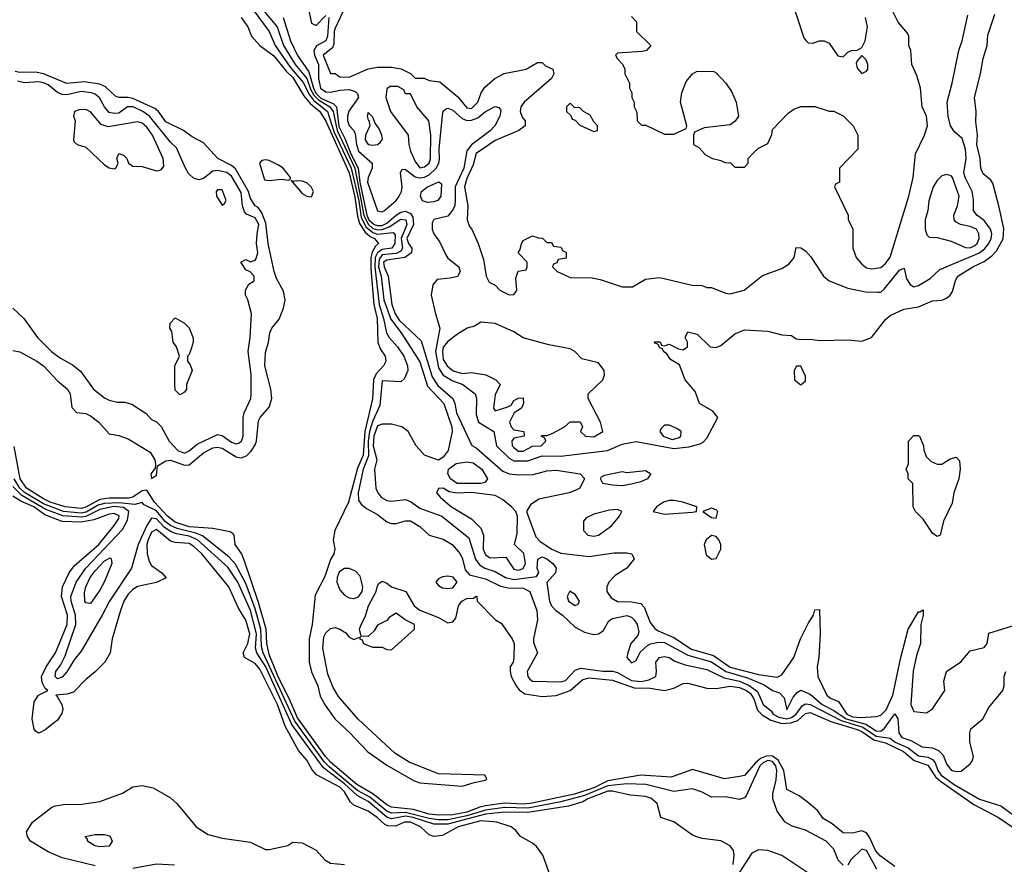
# Model space of a CAD drawing. Header units: inches. Extents: x 2380249 to 2585472, y 382747 to 546448.
# Tile 513 of 626: x 2530029 to 2534215, y 462831 to 466420. Entities that reach past the tile are written whole.
import ezdxf

# ---------------------------------------------------------------- set-up
doc = ezdxf.new("R2010")
doc.units = ezdxf.units.IN
doc.header["$MEASUREMENT"] = 0
doc.layers.add('C5436', color=7, linetype='Continuous')

msp = doc.modelspace()

# ---------------------------------------------------------------- linework, layer by layer
at = {"layer": 'C5436', "color": 4}
for points, elevation in [([(2531450, 466554.7), (2531370, 466384.5), (2531365.7, 466370), (2531364.2, 466315.8), (2531358.9, 466301.1), (2531319.3, 466270), (2531350, 466191.3), (2531370, 466192), (2531390, 466178), (2531430, 466176), (2531510, 466211.3), (2531550, 466218), (2531610, 466218), (2531651.1, 466211.1), (2531690, 466192), (2531710, 466172), (2531748.4, 466171.6), (2531770, 466162), (2531816, 466156), (2531891.9, 466091.9), (2531930, 466046.4), (2531950, 466042.4), (2531976.9, 466070), (2531991.6, 466110), (2532006.5, 466133.5), (2532049.8, 466170.2), (2532088.9, 466191.1), (2532182, 466210), (2532230, 466238), (2532250, 466238), (2532264.1, 466224.1), (2532296, 466210), (2532300.7, 466190), (2532290.6, 466170), (2532173.4, 466070), (2532159.3, 466050), (2532156.3, 466030), (2532165.8, 466005.8), (2532178, 465990), (2532178, 465970), (2532151.3, 465950), (2532050, 465907.6), (2531970, 465851.6), (2531957.1, 465802.9), (2531930, 465746), (2531919.5, 465710), (2531934, 465630), (2531931.3, 465570), (2531941, 465541), (2531951.3, 465530), (2531978, 465470), (2532001, 465401), (2532012, 465330), (2532025.4, 465305.4), (2532050, 465292), (2532071.1, 465271.1), (2532110, 465251.3), (2532130, 465252), (2532142, 465270), (2532138, 465322), (2532148.4, 465351.6), (2532182, 465358), (2532186, 465370), (2532186, 465390), (2532148, 465430), (2532156.4, 465443.6), (2532162, 465470), (2532170, 465482), (2532210, 465502), (2532232.7, 465492.7), (2532251.6, 465491.6), (2532270, 465474), (2532290, 465474), (2532298, 465458), (2532330, 465454), (2532338, 465438), (2532352.7, 465432.7), (2532352.7, 465407.3), (2532318, 465402), (2532312.7, 465387.3), (2532298, 465382), (2532294, 465370), (2532314, 465350), (2532370, 465324.7), (2532463.6, 465323.6), (2532496.9, 465316.9), (2532590, 465284.7), (2532634.6, 465285.4), (2532690, 465318), (2532750, 465324.7), (2532888.4, 465291.6), (2532931.1, 465291.1), (2532950, 465282), (2532970, 465282), (2533030, 465258), (2533050, 465256), (2533109.4, 465270.6), (2533186.8, 465333.2), (2533270, 465362.8), (2533298.9, 465381.1), (2533321.2, 465410), (2533330, 465452), (2533350, 465451.3), (2533370, 465438), (2533392.8, 465412.8), (2533446.8, 465330), (2533471.3, 465310), (2533550, 465279.3), (2533624.6, 465264.6), (2533677.4, 465262.6), (2533690, 465263.1), (2533704.9, 465275.1), (2533770, 465356), (2533790, 465364.7), (2533798.8, 465318.8), (2533814.4, 465294.4), (2533830, 465285.5), (2533850, 465290.4), (2533900.1, 465319.9), (2533941.7, 465358.3), (2534109.9, 465430.1), (2534132.6, 465447.4), (2534150, 465468.7), (2534159.7, 465490), (2534162.2, 465510), (2534156, 465530), (2534130, 465566.6), (2534098.4, 465590), (2534083.6, 465610), (2534083.9, 465656.1), (2534078.7, 465690), (2534050, 465746.6), (2534043.1, 465770), (2534052.6, 465830), (2534049.6, 465870), (2534036.1, 465916.1), (2534004.2, 465944.2), (2533986.6, 465970), (2533976.2, 466010), (2533972.6, 466070), (2533994, 466150), (2534021.6, 466290), (2534035.8, 466330), (2534060.8, 466439.2)], 28), ([(2533302, 466530), (2533363.6, 466343.6), (2533371.3, 466331.3), (2533382, 466322), (2533401, 466321), (2533430, 466330.8), (2533450, 466331), (2533470, 466321), (2533507.1, 466267.1), (2533530, 466262), (2533550, 466282), (2533566, 466290), (2533590, 466291.3), (2533610, 466302), (2533624, 466330), (2533633.2, 466390), (2533625.2, 466430)], 36), ([(2531022.3, 466462.3), (2531090, 466370.4), (2531115.6, 466310), (2531178.9, 466218.9), (2531234, 466154), (2531261.4, 466101.4), (2531278.8, 466078.8), (2531338.1, 466030), (2531365.2, 465945.2), (2531438.7, 465790), (2531471.3, 465650), (2531481.5, 465581.5), (2531500.7, 465540.7), (2531530, 465515.5), (2531550, 465509.5), (2531616.3, 465516.3), (2531625.8, 465505.8), (2531623.8, 465470), (2531611.8, 465450), (2531570, 465443.8), (2531550, 465429.8), (2531539.9, 465410), (2531538.7, 465370), (2531557.3, 465210), (2531576.3, 465150), (2531589.2, 465089.2), (2531599.3, 465070), (2531635.3, 465030), (2531661.7, 464990), (2531677.6, 464950), (2531679.3, 464930), (2531664.9, 464895.1), (2531650, 464880.9), (2531570, 464885.2), (2531559.7, 464780.3), (2531530, 464715.8), (2531516.1, 464670), (2531510.1, 464629.9), (2531512.4, 464567.6), (2531488.9, 464510), (2531467.9, 464410), (2531470, 464378.8), (2531481.5, 464361.5), (2531503.6, 464343.6), (2531550, 464318.4), (2531590, 464287.3), (2531610, 464279.1), (2531630, 464279.1), (2531670, 464290.5), (2531690, 464290.6), (2531730, 464267.3), (2531770.4, 464230.4), (2531830, 464212.4), (2531867.3, 464190), (2531901.6, 464150), (2531912, 464130), (2531923.1, 464083.1), (2531941.4, 464061.4), (2532010, 464044.4), (2532072.6, 464012.6), (2532105.7, 464005.7), (2532170, 464004.6), (2532198.4, 463990), (2532228.2, 463910), (2532230.6, 463870), (2532213, 463790), (2532213.2, 463773.2), (2532230.6, 463730), (2532187.2, 463650), (2532188.8, 463630), (2532197.8, 463617.8), (2532210, 463608.9), (2532330, 463607), (2532350, 463612.7), (2532390, 463656.3), (2532414.9, 463665.1), (2532508.2, 463651.8), (2532550, 463652.2), (2532570, 463646.5), (2532630, 463612.2), (2532672.5, 463607.5), (2532704.6, 463615.4), (2532733.2, 463630), (2532737.2, 463650), (2532734, 463690), (2532749.2, 463710), (2532770, 463714.9), (2532790, 463710.4), (2532815.1, 463695.1), (2532858.9, 463678.9), (2532950, 463659.6), (2533023.5, 463623.5), (2533090, 463609.5), (2533131, 463591), (2533166.1, 463566.1), (2533190, 463510.4), (2533223.5, 463483.5), (2533232.4, 463470), (2533256.4, 463456.4), (2533290, 463449.6), (2533310, 463455.8), (2533330.6, 463470), (2533355.4, 463504.6), (2533370, 463513.4), (2533390, 463510.2), (2533522.1, 463442.1), (2533613.9, 463413.9), (2533670, 463375.8), (2533730, 463367.1), (2533751.4, 463350), (2533806.3, 463326.3), (2533850, 463291.9), (2533890, 463286.2), (2533910, 463277.2), (2533922, 463262), (2533933.2, 463230), (2533946.6, 463210), (2534001.8, 463170), (2534110, 463108.1), (2534200.5, 463080.5), (2534290, 463014.8)], 8), ([(2531070, 466454), (2531123.5, 466390), (2531151.1, 466310), (2531199.8, 466230), (2531250, 466170.2), (2531265.6, 466125.6), (2531279.9, 466099.9), (2531299.6, 466079.6), (2531347.9, 466050), (2531361.1, 466030), (2531378.1, 465950), (2531453.8, 465790), (2531492.6, 465590), (2531510, 465551.3), (2531530, 465533.7), (2531550, 465527.4), (2531570, 465528.2), (2531600.1, 465539.9), (2531650, 465572.4), (2531670.2, 465570), (2531675, 465550), (2531650.7, 465490), (2531656.5, 465450), (2531650, 465436.9), (2531630, 465426.9), (2531570, 465421.3), (2531556.7, 465403.3), (2531555.2, 465370), (2531565.5, 465330), (2531577, 465230), (2531607.3, 465147.3), (2531651.3, 465090), (2531730, 464966), (2531763.4, 464863.4), (2531831.7, 464790), (2531866, 464690), (2531868, 464670), (2531850.7, 464590), (2531830, 464562), (2531810, 464549), (2531749.5, 464569.5), (2531714, 464610), (2531681.2, 464670), (2531654, 464690), (2531610, 464701.3), (2531570, 464702), (2531550, 464694.7), (2531535, 464650), (2531531.3, 464610), (2531547.4, 464550), (2531537.3, 464510), (2531542.8, 464430), (2531551, 464410), (2531566.8, 464390), (2531590, 464377.3), (2531610, 464374), (2531670, 464382), (2531690, 464373.4), (2531730, 464344.9), (2531824, 464310), (2531938.3, 464218.3), (2531967.5, 464127.5), (2531983.4, 464103.4), (2532007.3, 464090), (2532050, 464075.3), (2532094, 464050), (2532130, 464041.1), (2532226.3, 464053.7), (2532236, 464070), (2532229.7, 464089.7), (2532231.9, 464128.1), (2532250, 464137.6), (2532270.5, 464130), (2532296.3, 464110), (2532310.6, 464090), (2532306.8, 464070), (2532270.7, 464029.3), (2532282, 463950), (2532290.4, 463930), (2532308.4, 463910), (2532336.4, 463890), (2532390, 463838.7), (2532430, 463817.1), (2532470, 463807.3), (2532490, 463810.6), (2532510, 463822.8), (2532534.5, 463865.5), (2532550, 463875.5), (2532610, 463888.4), (2532630, 463881.6), (2532641.6, 463870), (2532654, 463850), (2532661.4, 463818.6), (2532656.7, 463803.3), (2532627.7, 463770), (2532614.8, 463730), (2532611, 463710), (2532630, 463686.8), (2532650, 463698), (2532667.3, 463732.7), (2532698.3, 463761.7), (2532711.2, 463768.8), (2532745.2, 463774.8), (2532770, 463773.2), (2532870, 463720.6), (2532970, 463691.8), (2533031.1, 463651.1), (2533123.1, 463623.1), (2533194.2, 463594.2), (2533230, 463570.4), (2533259.9, 463559.9), (2533278.8, 463538.8), (2533290, 463488), (2533318, 463542), (2533336.6, 463563.4), (2533350, 463570.8), (2533390, 463553.7), (2533440.3, 463510), (2533490, 463485.4), (2533542.6, 463450), (2533626.8, 463426.8), (2533670, 463397.8), (2533690, 463397.6), (2533705.7, 463410), (2533750, 463470.6), (2533762.4, 463450), (2533766.5, 463390), (2533779.3, 463370), (2533817.5, 463357.5), (2533866, 463330), (2533910, 463325.7), (2533935.4, 463315.4), (2533954.9, 463294.9), (2533970, 463258), (2533990, 463231.3), (2534010, 463226), (2534032.5, 463227.5), (2534070, 463258), (2534079, 463270), (2534084, 463290), (2534069, 463350), (2534069, 463390), (2534073.6, 463406.4), (2534124, 463450), (2534150, 463498), (2534208.7, 463570), (2534214, 463590), (2534214, 463630), (2534222, 463650)], 12), ([(2531258, 466458), (2531270, 466406), (2531290, 466396.3), (2531330, 466438.4)], 24), ([(2531344, 466430), (2531337.6, 466350), (2531330.2, 466330), (2531290.9, 466309.1), (2531279.3, 466290), (2531282.3, 466270), (2531299.8, 466230), (2531299.2, 466170), (2531308.3, 466130), (2531330, 466114.5), (2531350, 466112.2), (2531390, 466121.1), (2531430, 466123.2), (2531455.2, 466115.2), (2531464.9, 466104.9), (2531468.9, 466090), (2531429, 466031), (2531422.5, 466010), (2531422.2, 465990), (2531430, 465970.4), (2531449.5, 465949.5), (2531455.6, 465935.6), (2531461.2, 465890), (2531470, 465862.3), (2531527, 465810), (2531527.8, 465790), (2531510.2, 465750), (2531508.4, 465730), (2531550, 465608.8), (2531570, 465604), (2531579.6, 465610), (2531630, 465652.6), (2531642.9, 465670), (2531652.2, 465690), (2531654.8, 465710), (2531648, 465770), (2531654.6, 465785.4), (2531670, 465783.8), (2531710, 465752.3), (2531730, 465748.9), (2531750, 465751.6), (2531770, 465761.5), (2531799.6, 465790), (2531811.1, 465810), (2531813.2, 465826.8), (2531813, 465870), (2531826.1, 466013.9), (2531830, 466031.3), (2531839.3, 466040.7), (2531850, 466043.8), (2531870, 466035.3), (2531910, 466000.2), (2531930, 465992.3), (2531950, 465993.2), (2531976.6, 466003.4), (2532010, 466030.4), (2532050, 466050.8), (2532066.8, 466046.8), (2532075.2, 466035.2), (2532070.5, 466010), (2532048.8, 465970), (2532030, 465948.4), (2531950, 465888.7), (2531930, 465863.6), (2531916.8, 465790), (2531880.9, 465710), (2531881, 465650), (2531878.4, 465630), (2531869.5, 465610.5), (2531850, 465585.7), (2531790, 465571.1), (2531783.1, 465556.9), (2531782.4, 465530), (2531790, 465510.6), (2531814.9, 465474.9), (2531840.9, 465420.9), (2531850, 465406.7), (2531895.5, 465370), (2531902, 465350), (2531890, 465329.6), (2531858.6, 465321.5), (2531803.8, 465316.2), (2531785.9, 465294.1), (2531778.9, 465250), (2531796.2, 465170), (2531815.3, 465110), (2531797, 465010), (2531810, 464941.5), (2531830, 464909.3), (2531870, 464886.2), (2531912.7, 464870), (2531964.9, 464830), (2531971.7, 464810), (2531970, 464742), (2531979.5, 464710), (2532044.9, 464670), (2532056.9, 464610), (2532110, 464556.5), (2532130, 464546), (2532190, 464546.4), (2532250, 464566.4), (2532330, 464565), (2532528.7, 464590), (2532590, 464617.3), (2532650, 464627.9), (2532810, 464598.3), (2532874.6, 464605.4), (2532921.8, 464618.2), (2532934.9, 464625.1), (2532950, 464642), (2532997.2, 464730), (2532976.6, 464756.6), (2532919, 464790), (2532900.2, 464840.2), (2532859, 464890), (2532833.6, 464953.6), (2532796.4, 464976.4), (2532780.4, 465000.4), (2532766, 465010), (2532762, 465022), (2532750, 465026), (2532742, 465042), (2532730, 465046), (2532728.4, 465051.6), (2532751.6, 465051.6), (2532758, 465038), (2532770, 465034), (2532790, 465042), (2532830, 465022), (2532850, 465018), (2532868, 465030), (2532868, 465050), (2532858, 465070), (2532870, 465094), (2532910, 465084.7), (2532964.7, 465030), (2532990, 465026.8), (2533010, 465036), (2533070, 465086), (2533110, 465102.8), (2533210, 465097.3), (2533270, 465081), (2533310, 465078), (2533330, 465064.7), (2533350, 465061), (2533390, 465062.8), (2533430, 465057.3), (2533550, 465060.5), (2533610, 465054), (2533650, 465070.5), (2533710, 465146.8), (2533730, 465162.8), (2533788, 465190), (2533850, 465200.5), (2533910, 465225.5), (2533950, 465228.7), (2533970, 465237), (2533985.6, 465250), (2533994.9, 465265.1), (2534007.2, 465312.8), (2534017, 465330), (2534082, 465370), (2534130, 465393.1), (2534162.5, 465417.5), (2534181.8, 465438.2), (2534211.1, 465488.9), (2534213.3, 465533.3), (2534192.7, 465630), (2534166, 465726), (2534158, 465738), (2534124.9, 465764.9), (2534115.1, 465790), (2534112, 465830), (2534098.7, 465890), (2534101.6, 465930), (2534093.6, 465986.4), (2534095.3, 466030), (2534089.2, 466090), (2534114, 466190), (2534124.7, 466255.3), (2534142, 466310), (2534144.7, 466355.3), (2534175.5, 466444.5)], 24), ([(2532630, 466434), (2532651.6, 466411.6), (2532652, 466370), (2532712, 466310), (2532694, 466290), (2532675.3, 466284.7), (2532570, 466278), (2532562, 466270), (2532570, 466254), (2532591.3, 466231.3), (2532602, 466210), (2532602, 466190), (2532622, 466150), (2532622, 466130), (2532632, 466110), (2532632, 466090), (2532642, 466070), (2532642, 466050), (2532652.7, 466027.3), (2532654, 465990), (2532672.7, 465972.7), (2532691.6, 465971.6), (2532770, 465934), (2532810, 465934), (2532862, 465958), (2532866, 465970), (2532839, 466070), (2532844, 466110), (2532862, 466158), (2532889.3, 466190.7), (2532910, 466202), (2532979.6, 466199.6), (2532990, 466194), (2533030.7, 466150.7), (2533055.9, 466115.9), (2533074.8, 466070), (2533084.7, 466010), (2533071.1, 465988.9), (2533050, 465974), (2532939.6, 465960.4), (2532898, 465942), (2532894, 465930), (2532894, 465890), (2532916.9, 465876.9), (2532945.4, 465845.4), (2532974, 465830), (2533010, 465822), (2533030, 465812), (2533050, 465814), (2533070, 465794), (2533110, 465794), (2533126, 465810), (2533126, 465830), (2533147.3, 465852.7), (2533170, 465874), (2533210, 465894), (2533227.3, 465932.7), (2533230, 465954), (2533296.4, 466023.6), (2533320.2, 466039.8), (2533350, 466051.3), (2533410, 466051.3), (2533470, 466031.3), (2533490, 466031.3), (2533530, 466012), (2533572, 465970), (2533592, 465930), (2533592, 465870), (2533514, 465790), (2533514, 465730), (2533498, 465722), (2533494, 465710), (2533552, 465590), (2533552, 465570), (2533571.1, 465531.1), (2533571.3, 465450), (2533586, 465410), (2533610, 465381), (2533630, 465366), (2533650, 465361), (2533690, 465367.3), (2533710, 465384), (2533730, 465410.8), (2533809.6, 465670), (2533827.6, 465750), (2533838, 465850), (2533876.3, 465930), (2533888.4, 465970), (2533885.1, 466010), (2533866, 466050), (2533859.5, 466130), (2533843.6, 466183.6), (2533822.7, 466230), (2533818, 466290), (2533808.7, 466310), (2533808.7, 466350), (2533803.1, 466363.1), (2533764, 466410), (2533734, 466470)], 32), ([(2530970.6, 466430), (2530999.3, 466390), (2531014.9, 466350), (2531050, 466310.4), (2531110, 466266.3), (2531162.2, 466202.2), (2531190, 466175), (2531237.1, 466097.1), (2531264.1, 466064.1), (2531304.4, 466030), (2531330, 465988.7), (2531430.1, 465770), (2531453.5, 465666.5), (2531464.9, 465584.9), (2531474.3, 465554.3), (2531497.2, 465517.2), (2531518.9, 465498.9), (2531537.6, 465490), (2531554.9, 465470), (2531541.8, 465458.2), (2531527.4, 465432.6), (2531521.6, 465410), (2531521.8, 465361.8), (2531534.2, 465210), (2531549.3, 465150), (2531551.3, 465050), (2531561.8, 465021.8), (2531583.1, 464990), (2531585.3, 464970), (2531576.4, 464950), (2531544.6, 464915.4), (2531533.4, 464890), (2531529.3, 464809.3), (2531496.1, 464670), (2531488.7, 464570), (2531465.7, 464514.3), (2531426.5, 464370), (2531368.2, 464250), (2531361.3, 464210), (2531368.8, 464170), (2531364.2, 464150), (2531350, 464126), (2531326.4, 464053.6), (2531285.4, 463974.6), (2531272.2, 463850), (2531260.2, 463790), (2531260.2, 463690), (2531269.5, 463649.5), (2531296.1, 463590), (2531306.1, 463546.1), (2531327.1, 463507.1), (2531368.9, 463448.9), (2531431.6, 463391.6), (2531509, 463309), (2531590, 463252.8), (2531706.6, 463186.6), (2531730, 463178), (2531910, 463163.1), (2531960.7, 463179.3), (2532010, 463188.9), (2532014.6, 463194.6), (2532006, 463210), (2531810, 463216.3), (2531685, 463265), (2531623.7, 463303.7), (2531467.5, 463447.5), (2531384.3, 463544.3), (2531362.4, 463582.4), (2531338.7, 463638.7), (2531318.2, 463750), (2531322.4, 463797.6), (2531330, 463814.4), (2531350, 463832.7), (2531370, 463837.1), (2531390.4, 463830.4), (2531415.2, 463815.2), (2531430, 463796), (2531450, 463786.8), (2531478, 463798), (2531474, 463790), (2531484.7, 463784.7), (2531491.3, 463770), (2531510, 463760.7), (2531530, 463754), (2531570, 463754), (2531590, 463744), (2531610, 463742.8), (2531708, 463830), (2531708, 463850), (2531668, 463870), (2531630, 463898), (2531599.6, 463880.4), (2531590, 463868), (2531550, 463848), (2531536.8, 463823.2), (2531510, 463799), (2531480.4, 463800.4), (2531474, 463830), (2531481.2, 463850), (2531497.2, 463882.8), (2531512.3, 463930), (2531544.5, 463990), (2531550, 464014), (2531555.3, 464024.7), (2531570, 464034), (2531590, 464026), (2531610, 464011), (2531671.1, 463991.1), (2531706, 463930), (2531730.6, 463910.6), (2531810, 463880.7), (2531850, 463858), (2531870, 463862), (2531883.1, 463876.9), (2531894, 463930), (2531909.2, 463950), (2531930, 463961), (2531958, 463962), (2531969.1, 463970.9), (2531972, 463970), (2531974, 463950), (2532052, 463870), (2532075.5, 463855.5), (2532122.8, 463790), (2532130.7, 463770), (2532130.6, 463710.6), (2532126.8, 463690), (2532114.8, 463670), (2532114, 463650), (2532119.1, 463630), (2532139.3, 463590), (2532152.9, 463572.9), (2532176.2, 463556.2), (2532250, 463544), (2532310, 463549.1), (2532370, 463569.2), (2532423.4, 463616.6), (2532450, 463623.5), (2532550, 463613.2), (2532641, 463581), (2532710, 463579.4), (2532770, 463570.2), (2532810, 463579.1), (2532850, 463600.3), (2532870, 463601.5), (2532950, 463579.6), (2532990, 463579), (2533050, 463588.4), (2533090, 463583), (2533119.6, 463570), (2533136.5, 463556.5), (2533150, 463534), (2533166.5, 463486.5), (2533185.8, 463465.8), (2533223.2, 463443.2), (2533270, 463430.1), (2533308, 463432), (2533336.9, 463443.1), (2533370, 463472.4), (2533390, 463476.5), (2533477.8, 463437.8), (2533590, 463403.9), (2533610, 463395.1), (2533660.1, 463360.1), (2533710, 463347.9), (2533787, 463310), (2533832.1, 463272.1), (2533890, 463252), (2533923.2, 463203.2), (2533944.2, 463184.2), (2534086.1, 463086.1), (2534190.7, 463030.7), (2534270, 462977.1)], 4), ([(2531148.7, 466430), (2531180.7, 466330), (2531210, 466268.7), (2531258.3, 466198.3), (2531277.6, 466130), (2531288.3, 466108.3), (2531310, 466087.1), (2531362.9, 466062.9), (2531375.7, 466050), (2531386.2, 465966.3), (2531413.2, 465913.2), (2531437, 465850), (2531468.6, 465790), (2531475.7, 465730), (2531505.5, 465590), (2531513.9, 465570), (2531535.6, 465550), (2531550, 465545.2), (2531570, 465546.5), (2531590, 465555.3), (2531630, 465590.1), (2531650, 465602), (2531670, 465607.3), (2531690, 465596.5), (2531700.6, 465580.6), (2531703.5, 465550), (2531675.2, 465490), (2531682.2, 465470), (2531696.5, 465450), (2531695.5, 465430), (2531666, 465410), (2531590, 465398.9), (2531576, 465390), (2531579.1, 465370), (2531595.2, 465330), (2531610.9, 465210), (2531625.1, 465170), (2531643.1, 465143.1), (2531736.4, 465056.4), (2531782.9, 464902.9), (2531806.6, 464866.6), (2531870.2, 464810), (2531878.8, 464790), (2531885.8, 464750), (2531951.3, 464611.3), (2531970, 464600.9), (2532082.5, 464502.5), (2532110, 464490.9), (2532150, 464486.2), (2532212.1, 464487.9), (2532270, 464503.6), (2532310, 464506.7), (2532412, 464490), (2532431, 464471), (2532410.8, 464430), (2532390, 464419.5), (2532364.7, 464410), (2532236.5, 464383.5), (2532200.6, 464359.4), (2532184.4, 464330), (2532222.9, 464222.9), (2532242.6, 464202.6), (2532291, 464171), (2532330, 464153.8), (2532450, 464139.6), (2532555.5, 464155.5), (2532610, 464154.8), (2532632, 464150), (2532641, 464130), (2532610.8, 464090), (2532561.3, 464058.7), (2532533.4, 464030), (2532525.5, 464010), (2532524.9, 463990), (2532543.4, 463963.4), (2532570, 463948.5), (2532630, 463947.2), (2532670, 463939.3), (2532684.4, 463924.4), (2532710, 463859.3), (2532730, 463833.7), (2532743.8, 463823.8), (2532810, 463794.4), (2532885, 463745), (2532979.3, 463719.3), (2533049.6, 463669.6), (2533170, 463637.5), (2533250, 463626.7), (2533270, 463636), (2533319.8, 463710), (2533348.6, 463790), (2533382.2, 463857.8), (2533403.7, 463890), (2533410, 463912), (2533430, 463914), (2533432.2, 463810), (2533426, 463710), (2533419.1, 463670), (2533422.8, 463630), (2533460.5, 463550), (2533476.7, 463536.7), (2533510, 463523.7), (2533545.6, 463470), (2533570, 463458.5), (2533604.9, 463455.1), (2533670, 463458.7), (2533690, 463465.3), (2533712.8, 463487.2), (2533741, 463550), (2533774.7, 463710), (2533806.3, 463830), (2533850, 463904.7), (2533856.4, 463903.6), (2533870, 463912), (2533870.5, 463890.5), (2533860.4, 463850), (2533859.5, 463770), (2533841.6, 463718.4), (2533828, 463652), (2533818, 463510), (2533830, 463481), (2533884.7, 463475.3), (2533910, 463491.3), (2533962, 463570), (2533958, 463610), (2533969.1, 463650.9), (2534030, 463691.3), (2534070, 463738), (2534130, 463752), (2534142, 463770), (2534150, 463814), (2534268, 463850)], 16), ([(2530000, 465014.5), (2530030, 465008.8), (2530101.6, 464970), (2530130, 464948.8), (2530190, 464886.4), (2530232.4, 464850), (2530243.1, 464830), (2530250, 464772), (2530270, 464751), (2530310, 464746.8), (2530330, 464737.3), (2530366, 464710), (2530410, 464661), (2530450, 464653.4), (2530490, 464639.3), (2530583.2, 464583.2), (2530603.1, 464550), (2530606.4, 464530), (2530605.2, 464514.8), (2530586.5, 464490), (2530590, 464471.3), (2530610, 464484.9), (2530614.8, 464525.2), (2530650, 464546.3), (2530670, 464549.2), (2530730, 464526.9), (2530750, 464529), (2530810, 464580.2), (2530850, 464600.7), (2530870, 464604.2), (2530890, 464599.7), (2530950, 464562.8), (2530970, 464558.5), (2530993.6, 464566.4), (2531013.4, 464586.6), (2531030, 464613.4), (2531036.1, 464630), (2531044.7, 464715.3), (2531051.6, 464730), (2531090, 464773.4), (2531101, 464810), (2531097.4, 464850), (2531071.1, 464950), (2531074.3, 465005.7), (2531087.3, 465050), (2531092, 465090), (2531100.7, 465110), (2531131.9, 465148.1), (2531150, 465194), (2531157.7, 465230), (2531150, 465267), (2531121, 465321), (2531110.8, 465350), (2531086, 465470), (2531075.8, 465555.8), (2531059, 465599), (2531042.3, 465622.3), (2531029.6, 465630), (2531010, 465661.2), (2531001.2, 465690), (2530946.7, 465786.7), (2530930, 465800.9), (2530872, 465830), (2530810, 465897), (2530762.8, 465922.8), (2530725.2, 465950), (2530650, 465986.9), (2530619.7, 466030), (2530603.6, 466043.6), (2530510, 466085.2), (2530490, 466089.8), (2530450, 466089.8), (2530435.8, 466095.8), (2530394.4, 466134.4), (2530370, 466146.8), (2530303.7, 466156.3), (2530230, 466149.7), (2530130, 466190.8), (2530096.9, 466196.9), (2530030, 466196.2), (2530010, 466200.3)], 4), ([(2530000, 465194), (2530046, 465150), (2530104.7, 465070), (2530164.7, 465010), (2530202.5, 464982.5), (2530254, 464954), (2530287.5, 464927.5), (2530342.8, 464850), (2530390, 464814), (2530410, 464804), (2530444.7, 464795.3), (2530475.3, 464795.3), (2530506.4, 464786.4), (2530566.8, 464746.8), (2530590, 464722), (2530610.9, 464710.9), (2530631.1, 464691.1), (2530664.7, 464630), (2530700.7, 464590), (2530730, 464578.4), (2530750, 464588.2), (2530783.5, 464616.5), (2530870, 464657.1), (2530890, 464653.4), (2530930, 464624.9), (2530950, 464618), (2530958.7, 464621.3), (2530972, 464630), (2530979.6, 464650), (2530978.7, 464730), (2530983.6, 464750), (2531011.6, 464810), (2531013.6, 464830), (2531012.9, 464912.9), (2531000.7, 465010), (2531009.4, 465069.4), (2531014, 465170), (2530999, 465230), (2530989.2, 465250), (2530989, 465271), (2531003.1, 465296.9), (2531026, 465310), (2531026, 465330), (2531008.4, 465348.4), (2530990, 465358), (2530969, 465390), (2530990, 465401), (2531010, 465392), (2531030, 465398), (2531035.1, 465404.9), (2531041.2, 465430), (2531036.2, 465470), (2531038, 465510), (2531046, 465550), (2531030, 465578.5), (2530994, 465594), (2530984.4, 465604.4), (2530976.5, 465630), (2530970, 465686.6), (2530930, 465756), (2530910, 465770.8), (2530870, 465779.3), (2530850, 465776.4), (2530810, 465745.4), (2530790, 465740.4), (2530767.4, 465747.4), (2530747, 465767), (2530733.3, 465790), (2530695.5, 465875.5), (2530670, 465899.5), (2530580.4, 466010), (2530553, 466030), (2530511.8, 466050), (2530487.3, 466050), (2530450, 466023), (2530430, 466021.3), (2530410, 466026.3), (2530390, 466049.4), (2530368.4, 466088.5), (2530350, 466103.6), (2530334, 466110), (2530290, 466114.8), (2530230, 466100.9), (2530210, 466102.3), (2530190, 466111.1), (2530150, 466143.1), (2530130, 466151.9), (2530110, 466156.4), (2530050, 466152.4), (2530019, 466159)], 8), ([(2533750, 462822), (2533686.8, 462866.8), (2533668, 462890), (2533644, 462944), (2533630, 462964.5), (2533610, 462973.2), (2533570, 462963.7), (2533530, 462965.1), (2533482.9, 463002.9), (2533445.6, 463025.6), (2533420.4, 463060.4), (2533377, 463097), (2533342.7, 463122.7), (2533290, 463149), (2533278.2, 463230), (2533253.7, 463273.7), (2533230, 463290.5), (2533207.1, 463292.9), (2533178.8, 463281.2), (2533156.9, 463263.1), (2533110, 463209), (2533090, 463204), (2533025.4, 463194.6), (2532890, 463234.3), (2532798.9, 463201.1), (2532670, 463210.8), (2532530, 463185.4), (2532470, 463156.6), (2532388, 463130), (2532200.5, 463090), (2532170, 463086.8), (2532090, 463090.5), (2532010, 463079.4), (2531985.6, 463074.4), (2531930, 463052.2), (2531870, 463041.7), (2531810, 463039.6), (2531770, 463045), (2531704, 463064), (2531610, 463074.6), (2531590, 463084.1), (2531530.9, 463130.9), (2531462.2, 463170), (2531350, 463265.4), (2531328.8, 463288.8), (2531210, 463454.2), (2531175.3, 463535.3), (2531130, 463624.7), (2531090, 463723), (2531080.2, 463770), (2531077.3, 463830), (2531044.1, 463944.1), (2530984, 464124), (2530972, 464152), (2530945.2, 464190), (2530941.2, 464230), (2530936.2, 464236.2), (2530923.7, 464243.7), (2530850, 464258), (2530750, 464264.9), (2530690, 464285.5), (2530657.7, 464310), (2530602.5, 464370), (2530570, 464421.3), (2530550, 464417.8), (2530510, 464390.8), (2530493.2, 464386.8), (2530410, 464386.9), (2530370, 464380.8), (2530310, 464348.8), (2530290, 464342.9), (2530222, 464350), (2530158, 464370), (2530130, 464383.8), (2530058, 464430), (2530031.7, 464470), (2530006.2, 464606.2)], 4), ([(2533530, 462828), (2533509.1, 462849.1), (2533490, 462895.3), (2533457.2, 462930), (2533370, 462976), (2533313.9, 462993.9), (2533283.7, 463010), (2533250, 463057.2), (2533230.9, 463110), (2533230.8, 463130.8), (2533245.4, 463190), (2533248.5, 463230), (2533243.8, 463250), (2533230, 463267.5), (2533210, 463272.5), (2533190, 463262.8), (2533176.3, 463250), (2533117.2, 463122.8), (2533110, 463113.3), (2533090, 463106.3), (2533030, 463117.6), (2532970, 463116), (2532930, 463138), (2532890, 463151.6), (2532810, 463141.3), (2532690.8, 463170.8), (2532610, 463173), (2532530, 463165.4), (2532430, 463123.7), (2532330, 463097.1), (2532190, 463069.9), (2532090, 463072.2), (2532010, 463061.3), (2531930, 463036.8), (2531850, 463020.3), (2531810, 463019.9), (2531770, 463025.8), (2531670, 463052.1), (2531610, 463048.7), (2531590, 463057), (2531517.1, 463117.1), (2531465.6, 463145.6), (2531345, 463245), (2531325.6, 463265.6), (2531199.2, 463439.2), (2531064.4, 463730), (2531056.7, 463756.7), (2531053.7, 463830), (2531030, 463916.3), (2530990, 464024.7), (2530946.1, 464106.1), (2530917.9, 464137.9), (2530806.4, 464226.4), (2530778.2, 464238.2), (2530698.5, 464258.5), (2530670, 464271.2), (2530647.9, 464287.9), (2530610, 464333.4), (2530558.6, 464358.6), (2530550, 464368.7), (2530519.1, 464360.9), (2530450, 464367.8), (2530390, 464364.5), (2530363.2, 464356.8), (2530311.7, 464328.3), (2530290, 464323.3), (2530215.6, 464330), (2530130, 464363.2), (2530050, 464411.1), (2530029.9, 464429.9), (2530005.5, 464470)], 8), ([(2533062.7, 462830), (2533067, 462870), (2533063.7, 462890), (2533049.3, 462910), (2533010, 462931.6), (2532930, 462940.7), (2532907.5, 462947.5), (2532890, 462955.1), (2532810, 463012.3), (2532755.3, 463030), (2532739.3, 463090), (2532712.4, 463112.4), (2532690, 463118.9), (2532624.9, 463124.9), (2532550, 463142.4), (2532530, 463142.6), (2532444.9, 463110), (2532423.8, 463096.2), (2532362.2, 463077.8), (2532190, 463050.9), (2532090, 463053.2), (2532010, 463044.3), (2531850, 463001.6), (2531790, 463002.1), (2531702.4, 463030), (2531670, 463035.3), (2531610, 463024.7), (2531590, 463031.7), (2531510, 463098.9), (2531464, 463124), (2531410, 463173.2), (2531321.1, 463241.1), (2531186, 463426), (2531075.3, 463670), (2531037, 463730), (2531031.8, 463750), (2531035.7, 463810), (2531010, 463909.6), (2530956.8, 464030), (2530913.5, 464093.5), (2530785.1, 464210), (2530750, 464226.1), (2530695.8, 464235.8), (2530670, 464245.2), (2530643.5, 464263.5), (2530610, 464299.8), (2530590, 464301.7), (2530569.6, 464270.4), (2530532.8, 464190), (2530504.9, 464090), (2530410.2, 463949.8), (2530380.3, 463890), (2530290, 463737.2), (2530260.3, 463699.7), (2530230, 463649.3), (2530210, 463626.6), (2530190, 463619.3), (2530179.3, 463630), (2530182.9, 463650), (2530203, 463677), (2530222.8, 463717.2), (2530267, 463850), (2530266.3, 463890), (2530247.3, 463950), (2530247, 463970), (2530269.1, 464030.9), (2530309.9, 464090.1), (2530465.9, 464254.1), (2530486.7, 464293.3), (2530492.5, 464330), (2530470, 464347.6), (2530428.9, 464351.1), (2530370, 464339.1), (2530310, 464309.4), (2530290, 464306.1), (2530211.9, 464311.9), (2530139.6, 464339.6), (2530038.4, 464398.4), (2530000, 464436.7)], 12), ([(2532290, 462768), (2532253.2, 462870), (2532226.8, 462906.8), (2532210, 462921.2), (2532158, 462950), (2532136.5, 462976.5), (2532118, 462990), (2532058, 463010), (2531990, 463016.2), (2531892.7, 462990), (2531826.2, 462953.8), (2531790, 462949.3), (2531770, 462956), (2531733.6, 462990), (2531690, 463009.7), (2531664.9, 463010), (2531626.2, 462993.8), (2531594.7, 462994.7), (2531581, 463001), (2531549.5, 463030), (2531510, 463057.4), (2531450, 463082.7), (2531435.6, 463095.6), (2531410, 463139.7), (2531390, 463159.7), (2531291, 463211), (2531272.8, 463232.8), (2531250, 463273.2), (2531214.5, 463314.5), (2531158.2, 463418.2), (2531125.3, 463510), (2531050, 463660.7), (2531030, 463684.5), (2530985.2, 463710), (2530979.3, 463730), (2530998.9, 463770), (2531008, 463810), (2530990, 463869.3), (2530959.7, 463919.7), (2530918.4, 464010), (2530803, 464150), (2530770, 464182), (2530750, 464194.2), (2530690, 464198.3), (2530670, 464204.2), (2530610, 464253.7), (2530590, 464243), (2530574.9, 464210), (2530569.2, 464190), (2530570.4, 464150), (2530579.3, 464119.3), (2530590, 464101), (2530634, 464070), (2530651.6, 464048.4), (2530610, 464028.7), (2530530, 464011.8), (2530510, 463999.6), (2530490, 463979.6), (2530471.7, 463950), (2530456.9, 463910), (2530422, 463790), (2530414, 463730), (2530390.7, 463690), (2530350, 463649.2), (2530310, 463617.2), (2530257.3, 463562.7), (2530230, 463553.6), (2530182, 463550), (2530187.3, 463547.3), (2530207.7, 463510), (2530213, 463490), (2530208, 463472), (2530190, 463444), (2530136.8, 463403.2), (2530110, 463388.7), (2530096.4, 463396.4), (2530090, 463406), (2530082.7, 463450), (2530090, 463522), (2530109.5, 463550.5), (2530148.7, 463570), (2530138, 463578), (2530124, 463604), (2530122.2, 463630), (2530141.4, 463670), (2530180.8, 463730), (2530230.7, 463850), (2530231.6, 463890), (2530207.1, 463970), (2530211.1, 464010), (2530239.7, 464070), (2530260, 464100), (2530365.3, 464190), (2530430, 464270.6), (2530450, 464300.7), (2530452.6, 464312.6), (2530430, 464322), (2530410, 464319.7), (2530344.9, 464295.1), (2530290, 464285), (2530210, 464288.7), (2530136.5, 464316.5), (2530089.7, 464350), (2530034.4, 464374.4), (2530000, 464395.8)], 16), ([(2530350, 462825.1), (2530210, 462858.4), (2530150, 462883.7), (2530075.3, 462930), (2530062, 462950), (2530058, 462970), (2530084, 463010), (2530166, 463074), (2530180.2, 463079.8), (2530214.8, 463085.2), (2530293.4, 463086.6), (2530370, 463098), (2530466.8, 463133.2), (2530510, 463161), (2530550, 463166.8), (2530596.7, 463156.7), (2530670, 463114), (2530697.3, 463090), (2530778.8, 462990), (2530830, 462957.3), (2530890, 462942.8), (2531010, 462926), (2531074.4, 462894.4), (2531090, 462894), (2531169.3, 462910.7), (2531190, 462924.7), (2531230, 462922), (2531290, 462891.3), (2531326, 462850), (2531350, 462836), (2531410, 462830.8)], 16), ([(2533389, 462790), (2533270, 462869.3), (2533210, 462889.3), (2533170, 462893.2), (2533142, 462878), (2533086.8, 462793.2)], 12), ([(2533673.6, 462810), (2533630, 462889.3), (2533610, 462896.2), (2533562.8, 462850), (2533550, 462828)], 8), ([(2530687.5, 462827.5), (2530610, 462832), (2530510, 462814)], 16)]:
    msp.add_lwpolyline(points, dxfattribs=dict(at, elevation=elevation))
for points, elevation in [([(2533610, 466268), (2533590, 466246), (2533586, 466234), (2533590, 466214), (2533610, 466192), (2533630, 466202), (2533635.3, 466210), (2533635.3, 466230), (2533628, 466250)], 36), ([(2531636.4, 466136.4), (2531603.6, 466136.4), (2531590, 466126), (2531586, 466090), (2531606, 466030), (2531681, 465930), (2531683, 465890), (2531690, 465862), (2531710, 465817.3), (2531730, 465790.8), (2531750, 465794.8), (2531770, 465811.3), (2531775.6, 465830), (2531777, 465930), (2531769.2, 465990), (2531717.2, 466050), (2531690, 466106), (2531670, 466106), (2531662, 466122)], 28), ([(2532370, 466066), (2532354, 466050), (2532354, 466030), (2532372.7, 466012.7), (2532378, 465998), (2532390, 465994), (2532410, 465972), (2532470, 465944.7), (2532486, 465950), (2532486, 465970), (2532470, 465986), (2532454.6, 466014.6), (2532426, 466030), (2532410, 466046), (2532387.3, 466047.3)], 32), ([(2530310, 466039.3), (2530282, 466038), (2530262, 466030), (2530258, 466010), (2530264.7, 465990), (2530258, 465910), (2530261, 465901), (2530274, 465890), (2530310, 465878), (2530390, 465804), (2530410, 465791), (2530430, 465786.8), (2530438, 465790), (2530448, 465810), (2530442, 465830), (2530450, 465851.3), (2530470, 465844.7), (2530484.7, 465830), (2530492, 465810), (2530510, 465798), (2530550, 465796), (2530610, 465778), (2530630, 465782), (2530642, 465798), (2530639.3, 465830), (2530594, 465930), (2530570, 465964.2), (2530550, 465980.5), (2530530, 465986.3), (2530404.5, 465964.5), (2530375.1, 465975.1), (2530330, 466029.2)], 12), ([(2531510, 466026), (2531506, 466010), (2531510, 465994), (2531514, 465994), (2531518, 465970), (2531499.3, 465930), (2531498.4, 465910), (2531510, 465890.7), (2531530, 465886.7), (2531550, 465890.7), (2531562, 465898), (2531572.1, 465912.1), (2531569.3, 465930), (2531557, 465957), (2531540.2, 465980.2), (2531530, 466006)], 28), ([(2531075.3, 465824.7), (2531058.4, 465821.6), (2531048.8, 465811.2), (2531070, 465739.3), (2531090, 465736.5), (2531143.2, 465743.2), (2531170, 465739.1), (2531178.9, 465741.1), (2531180.9, 465750), (2531149.7, 465790), (2531130, 465802.4), (2531090, 465822.7)], 4), ([(2531183.6, 465736.4), (2531230, 465682), (2531250, 465670.4), (2531270, 465668), (2531278.7, 465690), (2531267.6, 465710), (2531250, 465727.6), (2531230, 465733.8), (2531203.9, 465736.1), (2531192.5, 465732.5)], 4), ([(2531763.2, 465643.2), (2531741.3, 465650), (2531733.1, 465670), (2531737.2, 465690), (2531762.6, 465710), (2531811.7, 465731.7), (2531823, 465723), (2531819.2, 465670), (2531807.5, 465652.5), (2531790, 465646)], 16), ([(2533970, 465762.9), (2533950, 465757), (2533930, 465737.2), (2533913, 465710), (2533894, 465650), (2533890.4, 465610), (2533879.5, 465570), (2533879.3, 465530), (2533886, 465506), (2533896, 465496), (2533930, 465494.8), (2533990, 465479.1), (2534050, 465452.4), (2534070, 465451.4), (2534090, 465460.9), (2534099.7, 465470), (2534108.3, 465490), (2534106.3, 465510), (2534097, 465530), (2534070, 465542), (2534028.7, 465550), (2534010, 465559.3), (2534002, 465570), (2534000.7, 465590), (2534016.9, 465630), (2534023.6, 465670), (2533995.1, 465750), (2533990, 465756.2)], 32), ([(2530890, 465698), (2530870, 465698), (2530864.7, 465690), (2530866, 465670), (2530890, 465632), (2530900.4, 465639.6), (2530907.3, 465652.7)], 12), ([(2530710, 464826), (2530690, 464846), (2530688, 464870), (2530688.7, 464950), (2530708, 464990), (2530695.3, 465030), (2530682, 465050), (2530675.3, 465095.3), (2530668, 465110), (2530668.7, 465131.3), (2530690, 465154), (2530730, 465131.3), (2530750, 465111.3), (2530766.4, 465066.4), (2530766.8, 465050), (2530758.5, 465021.5), (2530750, 464998), (2530742, 464990), (2530742, 464970), (2530754, 464954), (2530762, 464930), (2530738, 464870), (2530738, 464850), (2530730, 464838)], 8), ([(2531990, 465135.3), (2531962, 465118), (2531931.1, 465108.9), (2531890, 465084), (2531850, 465052.3), (2531830, 465029), (2531826.4, 465010), (2531830, 464976), (2531846.4, 464950), (2531871.9, 464928.1), (2531910, 464917.1), (2531950, 464920.7), (2532010.7, 464910.7), (2532054, 464890), (2532072, 464870), (2532050, 464826), (2532042.8, 464770), (2532050, 464758), (2532104.7, 464775.3), (2532118, 464782), (2532130, 464802), (2532150, 464812), (2532170, 464814), (2532171.3, 464790), (2532162, 464770), (2532130.8, 464749.2), (2532111, 464710), (2532118, 464690), (2532130, 464678), (2532172, 464670), (2532174, 464650), (2532130, 464642), (2532121, 464630), (2532123, 464610), (2532130, 464602), (2532150, 464587.2), (2532170, 464587), (2532210, 464607.7), (2532246, 464610), (2532266, 464630), (2532262, 464642), (2532246, 464650), (2532250, 464654), (2532270, 464654), (2532296.4, 464663.6), (2532346, 464690), (2532370, 464712), (2532411.3, 464711.3), (2532422, 464690), (2532414, 464670), (2532434, 464650), (2532470, 464647.7), (2532508, 464670), (2532498, 464710), (2532446, 464810), (2532446, 464830), (2532508, 464890), (2532515.3, 464910), (2532514, 464930), (2532490, 464962), (2532419, 464979), (2532388.7, 465010), (2532370, 465021.2), (2532278.6, 465038.6), (2532170, 465069), (2532130, 465094), (2532050, 465129)], 28), ([(2533350, 464948.7), (2533332, 464948), (2533322, 464930), (2533322.8, 464890), (2533350, 464868.2), (2533370, 464886), (2533370, 464906)], 24), ([(2532790, 464697.2), (2532770, 464697.2), (2532756.3, 464683.7), (2532750.7, 464670), (2532764.9, 464650), (2532803.6, 464636.4), (2532830, 464643), (2532839.3, 464650), (2532841.2, 464670), (2532823.3, 464683.3)], 28), ([(2533930, 464532), (2533950, 464532), (2533985.6, 464554.4), (2534010, 464562), (2534025.4, 464545.4), (2534027.3, 464510), (2534021.3, 464470), (2534001.3, 464410), (2533993.8, 464366.2), (2533957.3, 464290), (2533942, 464230), (2533930, 464224), (2533910, 464238), (2533870, 464298), (2533838, 464330), (2533828, 464350), (2533826, 464450), (2533806, 464470), (2533806, 464490), (2533798, 464510), (2533807.3, 464532.7), (2533808, 464630), (2533830, 464654), (2533850, 464654), (2533854, 464650), (2533872, 464610), (2533872.7, 464592.7), (2533883.6, 464563.6), (2533903.6, 464543.6)], 16), ([(2531889.1, 464449.1), (2531860.5, 464470), (2531849.5, 464490), (2531852.3, 464510), (2531884.9, 464535.1), (2531930, 464541.3), (2531956.7, 464536.7), (2531993.4, 464510), (2532018, 464470), (2532006.4, 464453.6), (2531990, 464449.7)], 12), ([(2532590, 464439.5), (2532550, 464442), (2532508.7, 464450), (2532498, 464470), (2532502, 464478), (2532515.3, 464484.7), (2532590, 464501), (2532610, 464496), (2532690, 464504.7), (2532712, 464490), (2532698, 464470), (2532670, 464457.2), (2532630, 464447.3)], 16), ([(2531830, 464429.2), (2531810, 464428.7), (2531800.7, 464410), (2531818.8, 464390), (2531865.5, 464350), (2531950, 464299), (2531990, 464259.5), (2532000.7, 464230), (2532000.2, 464170), (2532010, 464146.7), (2532030, 464134.3), (2532096.1, 464136.1), (2532130, 464085.7), (2532150, 464081.5), (2532170, 464088.9), (2532179.7, 464110), (2532172.6, 464152.6), (2532133.2, 464190), (2532143.5, 464236.5), (2532145.1, 464310), (2532138.7, 464330), (2532120.4, 464350), (2532081.7, 464381.7), (2532050, 464399), (2531950, 464411.5), (2531888.2, 464408.2), (2531854.5, 464414.5)], 16), ([(2532810, 464376.9), (2532790, 464376.9), (2532766, 464370), (2532736, 464350), (2532722, 464330), (2532770, 464319.1), (2532890, 464327.7), (2532906, 464330), (2532908, 464350), (2532848.7, 464370)], 24), ([(2532970, 464344), (2532934, 464330), (2532970, 464304.7), (2532990, 464302), (2532997.2, 464330), (2532990, 464337.2)], 24), ([(2532570, 464339.3), (2532536.2, 464336.2), (2532470, 464319.3), (2532436.8, 464303.2), (2532426, 464290), (2532425.5, 464250), (2532444, 464230), (2532470, 464225.3), (2532490, 464230.4), (2532544.5, 464270), (2532579.3, 464310), (2532588.7, 464330)], 24), ([(2532970, 464229.2), (2532947.7, 464210), (2532939.3, 464190), (2532947, 464147), (2532970, 464127.3), (2532990, 464130.8), (2533009.5, 464170), (2533009.4, 464190), (2533001.2, 464210), (2532990, 464224)], 24), ([(2530330, 463939), (2530310, 463942), (2530306, 463950), (2530305.1, 463985.1), (2530310, 464010.8), (2530328.4, 464050), (2530350, 464078.4), (2530390, 464120.5), (2530413.2, 464133.2), (2530418, 464130), (2530420.5, 464110), (2530390, 464033.2), (2530370, 463996)], 8), ([(2531430, 464087.8), (2531410, 464087.6), (2531398.3, 464081.7), (2531387.9, 464072.1), (2531378.3, 464050), (2531376.9, 464030), (2531390, 463997.1), (2531410, 463975.3), (2531430, 463963.1), (2531450, 463960.3), (2531470, 463968.5), (2531485.1, 463990), (2531488.3, 464010), (2531475.9, 464055.9), (2531456.3, 464076.3)], 8), ([(2531850, 464056.2), (2531826.9, 464053.1), (2531810, 464044), (2531798.8, 464030), (2531810, 464016), (2531826.6, 464006.6), (2531850, 464003), (2531870, 464006.4), (2531889.2, 464030), (2531871.7, 464051.7)], 8), ([(2532368.2, 463991.8), (2532356, 463970), (2532362.8, 463950), (2532390, 463931), (2532403.1, 463936.9), (2532409, 463950), (2532390, 463977.2)], 16), ([(2530370, 462905.2), (2530348, 462910), (2530318, 462930), (2530318, 462938), (2530308, 462950), (2530350, 462958), (2530390, 462958), (2530412, 462952), (2530422, 462930), (2530410, 462909)], 12)]:
    msp.add_lwpolyline(points, close=True, dxfattribs=dict(at, elevation=elevation))

doc.saveas('drawing.dxf')
